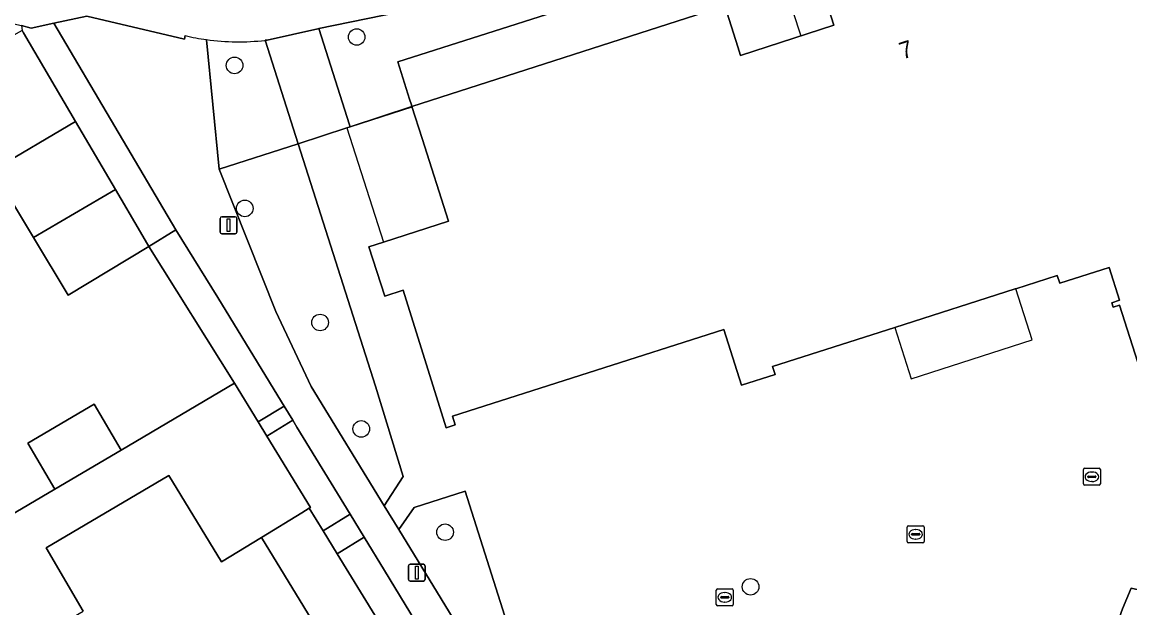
# Model space of a CAD drawing. Extents: x 159716 to 160783, y 383290 to 384031.
# Drawn here: x 160161.6 to 160226.9, y 383427.7 to 383462.3 of the extents above; entities that cross this region are included whole.
import ezdxf

# ---------------------------------------------------------------- set-up
doc = ezdxf.new("R2010")
doc.units = 0
for name, color, linetype in [('IMGEO_Boom', 7, 'Continuous'), ('IMGEO_Erf', 7, 'Continuous'), ('IMGEO_Groenvoorziening', 7, 'Continuous'), ('IMGEO_Haag', 7, 'Continuous'), ('IMGEO_Hek', 7, 'Continuous'), ('IMGEO_Kolk', 7, 'Continuous'), ('IMGEO_Lichtmast', 7, 'Continuous'), ('IMGEO_Pand', 7, 'Continuous'), ('IMGEO_Pand_nummerreeks', 7, 'Continuous'), ('IMGEO_Pand_overbouw', 7, 'Continuous'), ('IMGEO_Voetpad_onverhard', 7, 'Continuous'), ('IMGEO_Voetpad_open', 7, 'Continuous')]:
    doc.layers.add(name, color=color, linetype=linetype)

msp = doc.modelspace()

# ---------------------------------------------------------------- linework, layer by layer
at = {"layer": 'IMGEO_Boom'}
for centre in [(160181.295, 383461.381), (160174.091, 383459.705), (160174.694, 383451.269), (160179.137, 383444.54), (160181.564, 383438.258), (160186.511, 383432.166), (160204.529, 383428.946)]:
    msp.add_circle(centre, 0.489, dxfattribs=at)
at = {"layer": 'IMGEO_Erf'}
for points in [[(160228.282, 383439.351), (160226.299, 383445.562), (160225.919, 383445.441), (160225.834, 383445.708), (160226.292, 383445.854), (160225.678, 383447.779), (160222.773, 383446.852), (160222.626, 383447.314), (160220.176, 383446.532), (160220.14, 383446.52), (160213.033, 383444.25), (160205.833, 383441.949), (160205.985, 383441.472), (160204.003, 383440.839), (160202.952, 383444.129), (160186.949, 383439.017), (160187.113, 383438.508), (160186.564, 383438.332), (160184.036, 383446.438), (160182.948, 383446.099), (160182.015, 383449.004), (160182.872, 383449.281), (160186.717, 383450.522), (160185.165, 383455.384), (160184.554, 383457.289), (160180.908, 383456.079), (160180.716, 383456.017), (160177.847, 383455.088), (160182.405, 383440.78), (160184.032, 383435.456), (160182.917, 383433.717), (160183.774, 383432.317), (160184.679, 383433.616), (160187.7, 383434.588), (160190.798, 383424.79)], [(160158.445, 383431.737), (160163.493, 383434.709), (160161.896, 383437.42), (160165.808, 383439.724), (160167.404, 383437.014), (160174.093, 383440.952), (160169.034, 383449.023), (160164.267, 383446.157), (160162.226, 383449.555), (160159.839, 383453.531)], [(160179.543, 383425.549), (160175.685, 383431.863), (160173.313, 383430.414), (160170.205, 383435.502), (160162.972, 383431.243), (160165.168, 383427.512)], [(160224.849, 383398.154), (160225.284, 383397.372), (160237.952, 383404.818), (160226.028, 383422.922), (160225.794, 383425.777), (160226.469, 383427.642), (160226.987, 383428.869), (160232.242, 383427.66), (160233.914, 383434.21), (160234.284, 383435.574)]]:
    msp.add_lwpolyline(points, dxfattribs=at)
at = {"layer": 'IMGEO_Groenvoorziening'}
for points in [[(160183.725, 383459.907), (160203.002, 383466.065), (160205.165, 383465.079), (160208.232, 383466.058), (160207.708, 383467.699), (160207.673, 383467.691), (160203.814, 383466.961), (160179.054, 383461.876), (160180.871, 383456.195), (160180.908, 383456.079), (160184.554, 383457.289), (160184.524, 383457.374), (160184.417, 383457.715)], [(160203.015, 383463.212), (160203.781, 383460.793), (160203.938, 383460.297), (160209.443, 383462.076), (160209.123, 383463.066), (160209.181, 383463.085), (160208.519, 383465.159), (160208.232, 383466.058), (160205.165, 383465.079), (160203.002, 383466.065), (160183.725, 383459.907), (160184.417, 383457.715), (160184.524, 383457.374), (160184.554, 383457.289)], [(160176.525, 383445.194), (160178.601, 383440.768), (160182.917, 383433.717), (160184.032, 383435.456), (160182.405, 383440.78), (160177.847, 383455.088), (160173.18, 383453.578)], [(160170.617, 383450.007), (160169.034, 383449.023), (160174.093, 383440.952), (160175.483, 383438.677), (160177.01, 383439.609), (160176.861, 383439.854), (160173.101, 383446.014)], [(160177.766, 383438.372), (160177.522, 383438.772), (160175.995, 383437.839), (160178.569, 383433.625), (160178.499, 383433.582), (160179.31, 383432.256), (160180.905, 383433.23)], [(160182.931, 383429.91), (160181.736, 383431.868), (160180.148, 383430.884), (160182.357, 383427.269), (160184.677, 383423.472), (160186.268, 383424.444)], [(160232.714, 383427.569), (160232.242, 383427.66), (160226.987, 383428.869), (160226.469, 383427.642), (160225.794, 383425.777), (160227.67, 383423.775)]]:
    msp.add_lwpolyline(points, close=True, dxfattribs=at)
msp.add_lwpolyline([(160172.442, 383461.228), (160172.442, 383461.223), (160173.18, 383453.578), (160177.847, 383455.088), (160175.904, 383461.185)], dxfattribs=at)
msp.add_arc((160174.344, 383474.994), 13.897, 262.1323, 276.44448, dxfattribs=at)
at = {"layer": 'IMGEO_Haag'}
msp.add_lwpolyline([(160183.725, 383459.907), (160203.002, 383466.065), (160205.165, 383465.079), (160208.232, 383466.058), (160207.708, 383467.699), (160207.673, 383467.691), (160203.814, 383466.961), (160179.054, 383461.876), (160180.871, 383456.195), (160180.908, 383456.079), (160184.554, 383457.289), (160184.524, 383457.374), (160184.417, 383457.715)], close=True, dxfattribs=at)
at = {"layer": 'IMGEO_Hek'}
for points in [[(160180.908, 383456.079), (160184.56, 383457.261)], [(160177.847, 383455.088), (160180.716, 383456.017)], [(160180.716, 383456.017), (160180.908, 383456.079)], [(160173.18, 383453.578), (160177.847, 383455.088)], [(160182.917, 383433.717), (160178.601, 383440.768), (160176.525, 383445.194), (160173.18, 383453.578)], [(160183.774, 383432.317), (160182.917, 383433.717)], [(160193.721, 383416.069), (160183.774, 383432.317)]]:
    msp.add_lwpolyline(points, dxfattribs=at)
at = {"layer": 'IMGEO_Kolk'}
for p, q in [((160224.164, 383435.012), (160224.164, 383435.864)), ((160224.239, 383435.938), (160225.091, 383435.938)), ((160224.652, 383435.718), (160224.677, 383435.718)), ((160225.165, 383435.864), (160225.165, 383435.012)), ((160224.423, 383435.432), (160224.423, 383435.444)), ((160224.861, 383435.395), (160224.463, 383435.395)), ((160224.466, 383435.481), (160224.864, 383435.481)), ((160224.675, 383435.158), (160224.65, 383435.158)), ((160224.907, 383435.444), (160224.907, 383435.432)), ((160225.091, 383434.938), (160224.239, 383434.938)), ((160213.773, 383431.613), (160213.773, 383432.465)), ((160213.848, 383432.539), (160214.7, 383432.539)), ((160214.774, 383432.465), (160214.774, 383431.613)), ((160214.032, 383432.033), (160214.032, 383432.045)), ((160214.47, 383431.996), (160214.072, 383431.996)), ((160214.075, 383432.082), (160214.473, 383432.082)), ((160214.261, 383432.319), (160214.286, 383432.319)), ((160214.516, 383432.045), (160214.516, 383432.033)), ((160214.7, 383431.539), (160213.848, 383431.539)), ((160214.284, 383431.759), (160214.259, 383431.759)), ((160202.509, 383427.901), (160202.509, 383428.753)), ((160202.584, 383428.827), (160203.436, 383428.827)), ((160202.997, 383428.607), (160203.022, 383428.607)), ((160203.51, 383428.753), (160203.51, 383427.901)), ((160202.768, 383428.321), (160202.768, 383428.333)), ((160203.206, 383428.284), (160202.808, 383428.284)), ((160202.811, 383428.37), (160203.209, 383428.37)), ((160203.02, 383428.047), (160202.995, 383428.047)), ((160203.252, 383428.333), (160203.252, 383428.321)), ((160203.436, 383427.827), (160202.584, 383427.827))]:
    msp.add_line(p, q, dxfattribs=at)
for points in [[(160224.164, 383435.012), (160224.164, 383435.864)], [(160224.239, 383435.938), (160225.091, 383435.938)], [(160225.165, 383435.864), (160225.165, 383435.012)], [(160225.091, 383434.938), (160224.239, 383434.938)], [(160213.773, 383431.613), (160213.773, 383432.465)], [(160213.848, 383432.539), (160214.7, 383432.539)], [(160214.774, 383432.465), (160214.774, 383431.613)], [(160214.7, 383431.539), (160213.848, 383431.539)], [(160202.509, 383427.901), (160202.509, 383428.753)], [(160202.584, 383428.827), (160203.436, 383428.827)], [(160203.51, 383428.753), (160203.51, 383427.901)], [(160203.436, 383427.827), (160202.584, 383427.827)]]:
    msp.add_lwpolyline(points, dxfattribs=at)
for centre, radius, start, end in [((160224.241, 383435.862), 0.0765, 91.55205, 178.44795), ((160224.241, 383435.862), 0.0765, 91.55205, 178.44795), ((160225.089, 383435.862), 0.0765, 1.55205, 88.44795), ((160225.089, 383435.862), 0.0765, 1.55205, 88.44795), ((160224.463, 383435.441), 0.0403, 85.87752, 175.75265), ((160224.46, 383435.431), 0.0366, 178.93798, 274.71019), ((160224.864, 383435.438), 0.043, 264.86636, 352.45326), ((160224.868, 383435.443), 0.0386, 1.73085, 96.63898), ((160224.241, 383435.014), 0.0765, 181.55205, 268.44795), ((160224.241, 383435.014), 0.0765, 181.55205, 268.44795), ((160225.089, 383435.014), 0.0765, 271.55205, 358.44795), ((160225.089, 383435.014), 0.0765, 271.55205, 358.44795), ((160213.85, 383432.463), 0.0765, 91.55205, 178.44795), ((160213.85, 383432.463), 0.0765, 91.55205, 178.44795), ((160214.698, 383432.463), 0.0765, 1.55205, 88.44795), ((160214.698, 383432.463), 0.0765, 1.55205, 88.44795), ((160214.072, 383432.042), 0.0403, 85.87752, 175.75265), ((160214.069, 383432.032), 0.0366, 178.93798, 274.71019), ((160214.473, 383432.039), 0.043, 264.86636, 352.45326), ((160214.477, 383432.044), 0.0386, 1.73085, 96.63898), ((160213.85, 383431.615), 0.0765, 181.55205, 268.44795), ((160213.85, 383431.615), 0.0765, 181.55205, 268.44795), ((160214.698, 383431.615), 0.0765, 271.55205, 358.44795), ((160214.698, 383431.615), 0.0765, 271.55205, 358.44795), ((160202.586, 383428.751), 0.0765, 91.55205, 178.44795), ((160202.586, 383428.751), 0.0765, 91.55205, 178.44795), ((160203.434, 383428.751), 0.0765, 1.55205, 88.44795), ((160203.434, 383428.751), 0.0765, 1.55205, 88.44795), ((160202.586, 383427.903), 0.0765, 181.55205, 268.44795), ((160202.586, 383427.903), 0.0765, 181.55205, 268.44795), ((160202.808, 383428.33), 0.0403, 85.87752, 175.75265), ((160202.805, 383428.32), 0.0366, 178.93798, 274.71019), ((160203.209, 383428.327), 0.043, 264.86636, 352.45326), ((160203.213, 383428.332), 0.0386, 1.73085, 96.63898), ((160203.434, 383427.903), 0.0765, 271.55205, 358.44795), ((160203.434, 383427.903), 0.0765, 271.55205, 358.44795)]:
    msp.add_arc(centre, radius, start, end, dxfattribs=at)
for centre, major_axis, ratio, start_param, end_param in [((160224.651, 383435.438), (-0.387, 0.002), 0.722429, 4.712389, 7.853982), ((160224.676, 383435.438), (-0.39, 0.002), 0.717154, 1.570796, 4.712389), ((160214.26, 383432.039), (-0.387, 0.002), 0.722429, 4.712389, 7.853982), ((160214.285, 383432.039), (-0.39, 0.002), 0.717154, 1.570796, 4.712389), ((160202.996, 383428.327), (-0.387, 0.002), 0.722429, 4.712389, 7.853982), ((160203.021, 383428.327), (-0.39, 0.002), 0.717154, 1.570796, 4.712389)]:
    msp.add_ellipse(centre, major_axis=major_axis, ratio=ratio, start_param=start_param, end_param=end_param, dxfattribs=at)
at = {"layer": 'IMGEO_Lichtmast'}
for p, q in [((160173.338, 383450.772), (160174.128, 383450.772)), ((160174.128, 383450.772), (160173.338, 383450.772)), ((160173.238, 383449.872), (160173.238, 383450.672)), ((160173.238, 383450.672), (160173.238, 383449.872)), ((160174.228, 383450.672), (160174.228, 383449.872)), ((160174.228, 383449.872), (160174.228, 383450.672)), ((160174.128, 383449.772), (160173.338, 383449.772)), ((160173.338, 383449.772), (160174.128, 383449.772)), ((160184.344, 383429.379), (160184.344, 383430.179)), ((160184.344, 383430.179), (160184.344, 383429.379)), ((160184.444, 383430.279), (160185.234, 383430.279)), ((160185.234, 383430.279), (160184.444, 383430.279)), ((160185.334, 383430.179), (160185.334, 383429.379)), ((160185.334, 383429.379), (160185.334, 383430.179)), ((160185.234, 383429.279), (160184.444, 383429.279)), ((160184.444, 383429.279), (160185.234, 383429.279))]:
    msp.add_line(p, q, dxfattribs=at)
for points in [[(160173.658, 383450.647), (160173.808, 383450.647), (160173.808, 383449.897), (160173.658, 383449.897), (160173.658, 383450.647)], [(160184.764, 383430.154), (160184.914, 383430.154), (160184.914, 383429.404), (160184.764, 383429.404), (160184.764, 383430.154)]]:
    msp.add_lwpolyline(points, dxfattribs=at)
for centre, start, end in [((160173.338, 383450.672), 90, 180), ((160173.338, 383450.672), 90, 180), ((160174.128, 383450.672), 0, 90), ((160174.128, 383450.672), 360, 90), ((160173.338, 383449.872), 180, 270), ((160173.338, 383449.872), 180, 270), ((160174.128, 383449.872), 270, 0), ((160174.128, 383449.872), 270, 0), ((160184.444, 383430.179), 90, 180), ((160184.444, 383430.179), 90, 180), ((160185.234, 383430.179), 0, 90), ((160185.234, 383430.179), 360, 90), ((160184.444, 383429.379), 180, 270), ((160184.444, 383429.379), 180, 270), ((160185.234, 383429.379), 270, 0), ((160185.234, 383429.379), 270, 0)]:
    msp.add_arc(centre, 0.1, start, end, dxfattribs=at)
at = {"layer": 'IMGEO_Pand'}
msp.add_lwpolyline([(160209.123, 383463.066), (160209.443, 383462.076), (160203.938, 383460.297), (160203.781, 383460.793), (160203.015, 383463.212), (160184.554, 383457.289), (160185.165, 383455.384), (160186.717, 383450.522), (160182.872, 383449.281), (160182.015, 383449.004), (160182.948, 383446.099), (160184.036, 383446.438), (160186.564, 383438.332), (160187.113, 383438.508), (160186.949, 383439.017), (160202.952, 383444.129), (160204.003, 383440.839), (160205.985, 383441.472), (160205.833, 383441.949), (160213.033, 383444.25), (160220.14, 383446.52), (160220.176, 383446.532), (160222.626, 383447.314), (160222.773, 383446.852), (160225.678, 383447.779), (160226.292, 383445.854), (160225.834, 383445.708), (160225.919, 383445.441), (160226.299, 383445.562), (160228.282, 383439.351)], dxfattribs=at)
for points in [[(160159.839, 383453.531), (160164.715, 383456.391), (160161.646, 383461.623), (160161.558, 383461.772), (160154.616, 383457.887), (160153.423, 383457.22), (160154.709, 383455.03), (160159.082, 383457.579), (160159.829, 383456.349), (160158.572, 383455.641)], [(160159.839, 383453.531), (160162.226, 383449.555), (160167.061, 383452.392), (160164.715, 383456.391)], [(160162.226, 383449.555), (160164.267, 383446.157), (160169.034, 383449.023), (160168.541, 383449.869), (160167.061, 383452.392)], [(160162.972, 383431.243), (160170.205, 383435.502), (160173.313, 383430.414), (160175.685, 383431.863), (160178.058, 383433.313), (160178.499, 383433.582), (160178.569, 383433.625), (160175.995, 383437.839), (160175.483, 383438.677), (160174.093, 383440.952), (160167.404, 383437.014), (160163.493, 383434.709), (160158.445, 383431.737), (160154.136, 383429.2), (160157.715, 383423.123), (160162.024, 383425.661), (160165.168, 383427.512)], [(160163.493, 383434.709), (160167.404, 383437.014), (160165.808, 383439.724), (160161.896, 383437.42)], [(160180.148, 383430.884), (160179.31, 383432.256), (160178.499, 383433.582), (160178.058, 383433.313), (160175.685, 383431.863), (160179.543, 383425.549), (160182.357, 383427.269)]]:
    msp.add_lwpolyline(points, close=True, dxfattribs=at)
at = {"layer": 'IMGEO_Pand_overbouw'}
for points in [[(160206.535, 383464.4), (160207.488, 383461.444), (160209.443, 383462.076), (160209.123, 383463.066), (160212.354, 383464.111), (160212.674, 383463.121), (160214.622, 383463.749), (160213.665, 383466.717)], [(160182.872, 383449.281), (160186.717, 383450.522), (160185.165, 383455.384), (160184.554, 383457.289), (160180.908, 383456.079), (160180.716, 383456.017)], [(160220.176, 383446.532), (160220.14, 383446.52), (160213.033, 383444.25), (160214.013, 383441.212), (160221.15, 383443.514)]]:
    msp.add_lwpolyline(points, close=True, dxfattribs=at)
at = {"layer": 'IMGEO_Voetpad_onverhard'}
for points in [[(160187.7, 383434.588), (160184.679, 383433.616), (160183.774, 383432.317), (160190.133, 383421.93), (160192.391, 383423.043)], [(160190.798, 383424.79), (160187.7, 383434.588)]]:
    msp.add_lwpolyline(points, dxfattribs=at)
at = {"layer": 'IMGEO_Voetpad_open'}
for points in [[(160128.252, 383470.363), (160140.569, 383467.11), (160146.213, 383465.64), (160151.214, 383464.432), (160151.748, 383464.302), (160155.381, 383463.43), (160158.69, 383462.666), (160161.518, 383462.068), (160162.085, 383461.897), (160163.431, 383462.189), (160165.382, 383462.612), (160171.131, 383461.254), (160171.178, 383461.464)], [(160175.904, 383461.185), (160176.013, 383461.198), (160179.008, 383461.867), (160179.054, 383461.876), (160203.814, 383466.961), (160207.673, 383467.691), (160207.708, 383467.699), (160210.973, 383468.42)], [(160171.178, 383461.464), (160171.131, 383461.254), (160165.382, 383462.612), (160163.431, 383462.189), (160170.617, 383450.007), (160173.101, 383446.014), (160176.861, 383439.854), (160177.01, 383439.609), (160177.522, 383438.772), (160177.766, 383438.372), (160180.905, 383433.23), (160181.736, 383431.868), (160182.931, 383429.91), (160186.268, 383424.444)], [(160183.774, 383432.317), (160182.917, 383433.717), (160178.601, 383440.768), (160176.525, 383445.194), (160173.18, 383453.578), (160172.442, 383461.223), (160172.442, 383461.228)], [(160190.133, 383421.93), (160183.774, 383432.317)]]:
    msp.add_lwpolyline(points, dxfattribs=at)
for points in [[(160163.431, 383462.189), (160162.085, 383461.897), (160161.518, 383462.068), (160161.558, 383461.772), (160161.646, 383461.623), (160164.715, 383456.391), (160167.061, 383452.392), (160168.541, 383449.869), (160169.034, 383449.023), (160170.617, 383450.007)], [(160179.054, 383461.876), (160179.008, 383461.867), (160176.013, 383461.198), (160175.904, 383461.185), (160177.847, 383455.088), (160180.716, 383456.017), (160180.908, 383456.079), (160180.871, 383456.195)], [(160177.522, 383438.772), (160177.01, 383439.609), (160175.483, 383438.677), (160175.995, 383437.839)], [(160180.905, 383433.23), (160179.31, 383432.256), (160180.148, 383430.884), (160181.736, 383431.868)]]:
    msp.add_lwpolyline(points, close=True, dxfattribs=at)
for centre, radius, start, end in [((160174.459, 383475.533), 14.447, 256.87351, 261.97477), ((160174.459, 383475.533), 14.447, 256.87351, 261.97477), ((160174.344, 383474.994), 13.897, 262.1323, 276.44448)]:
    msp.add_arc(centre, radius, start, end, dxfattribs=at)

# ---------------------------------------------------------------- texts
at = {"layer": 'IMGEO_Pand_nummerreeks'}
msp.add_text('7', height=1, rotation=17.71013, dxfattribs=at).set_placement((160213.494, 383460.05))

doc.saveas('drawing.dxf')
